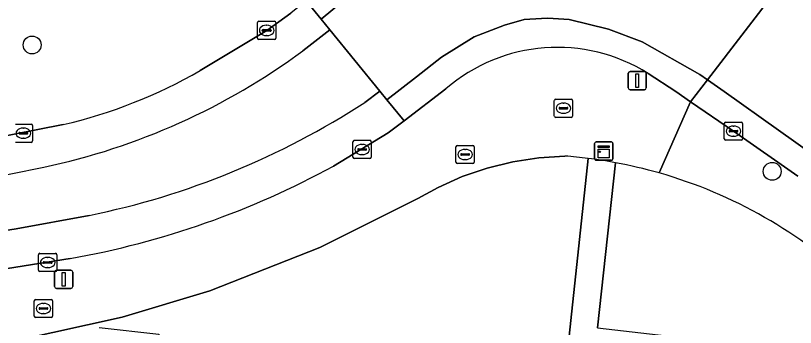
# Model space of a CAD drawing. Extents: x 162026 to 163502, y 387295 to 388169.
# Drawn here: x 162858.34 to 162900.96, y 387591.19 to 387608.26 of the extents above; entities that cross this region are included whole.
import ezdxf

# ---------------------------------------------------------------- set-up
doc = ezdxf.new("R2010")
doc.units = 0
for name, color, linetype in [('IMGEO_Boom', 7, 'Continuous'), ('IMGEO_Brandkraan', 7, 'Continuous'), ('IMGEO_Erf', 7, 'Continuous'), ('IMGEO_Fietspad_gesloten', 7, 'Continuous'), ('IMGEO_Fietspad_open', 7, 'Continuous'), ('IMGEO_Groenvoorziening', 7, 'Continuous'), ('IMGEO_Kast', 7, 'Continuous'), ('IMGEO_Kolk', 7, 'Continuous'), ('IMGEO_Lichtmast', 7, 'Continuous'), ('IMGEO_Rijbaan_lokaal_gesloten', 7, 'Continuous'), ('IMGEO_Rijbaan_lokaal_open', 7, 'Continuous'), ('IMGEO_Rioolput', 7, 'Continuous'), ('IMGEO_Voetpad_open', 7, 'Continuous')]:
    doc.layers.add(name, color=color, linetype=linetype)

msp = doc.modelspace()

# ---------------------------------------------------------------- linework, layer by layer
at = {"layer": 'IMGEO_Boom'}
for centre in [(162859.243, 387606.65), (162899.69, 387599.73)]:
    msp.add_circle(centre, 0.489, dxfattribs=at)
at = {"layer": 'IMGEO_Brandkraan'}
for p, q in [((162887.783, 387602.761), (162887.783, 387603.613)), ((162887.858, 387603.687), (162888.71, 387603.687)), ((162888.784, 387603.613), (162888.784, 387602.761)), ((162888.042, 387603.181), (162888.042, 387603.193)), ((162888.085, 387603.23), (162888.483, 387603.23)), ((162888.271, 387603.467), (162888.296, 387603.467)), ((162888.526, 387603.193), (162888.526, 387603.181)), ((162888.48, 387603.144), (162888.082, 387603.144)), ((162888.294, 387602.907), (162888.269, 387602.907)), ((162888.71, 387602.687), (162887.858, 387602.687))]:
    msp.add_line(p, q, dxfattribs=at)
for points in [[(162887.783, 387602.761), (162887.783, 387603.613)], [(162887.858, 387603.687), (162888.71, 387603.687)], [(162888.784, 387603.613), (162888.784, 387602.761)], [(162888.71, 387602.687), (162887.858, 387602.687)]]:
    msp.add_lwpolyline(points, dxfattribs=at)
for centre, radius, start, end in [((162887.86, 387603.611), 0.0765, 91.552, 178.448), ((162887.86, 387603.611), 0.0765, 91.552, 178.448), ((162888.708, 387603.611), 0.0765, 1.552, 88.448), ((162888.708, 387603.611), 0.0765, 1.552, 88.448), ((162888.082, 387603.19), 0.0403, 85.8775, 175.7526), ((162888.079, 387603.18), 0.0366, 178.938, 274.7102), ((162888.483, 387603.187), 0.043, 264.8664, 352.4533), ((162888.487, 387603.192), 0.0386, 1.7309, 96.639), ((162887.86, 387602.763), 0.0765, 181.552, 268.448), ((162887.86, 387602.763), 0.0765, 181.552, 268.448), ((162888.708, 387602.763), 0.0765, 271.552, 358.448), ((162888.708, 387602.763), 0.0765, 271.552, 358.448)]:
    msp.add_arc(centre, radius, start, end, dxfattribs=at)
for centre, major_axis, ratio, start_param, end_param in [((162888.27, 387603.187), (-0.387, 0.002), 0.722429, 4.712389, 7.853982), ((162888.295, 387603.187), (-0.39, 0.002), 0.717154, 1.570796, 4.712389)]:
    msp.add_ellipse(centre, major_axis=major_axis, ratio=ratio, start_param=start_param, end_param=end_param, dxfattribs=at)
at = {"layer": 'IMGEO_Erf'}
for points in [[(162888.362, 387600.569), (162886.928, 387600.477), (162885.507, 387600.258), (162884.112, 387599.913), (162882.753, 387599.444), (162881.441, 387598.856), (162880.329, 387598.24), (162874.962, 387595.569), (162868.954, 387593.201), (162864.169, 387591.759), (162856.563, 387590.064), (162840.199, 387587.429)], [(162862.911, 387591.188), (162866.171, 387590.825), (162866.035, 387589.603), (162871.258, 387589.021), (162876.59, 387588.427), (162876.727, 387589.65), (162879.758, 387589.313), (162882.879, 387588.965), (162882.743, 387587.743), (162888.22, 387587.133), (162889.628, 387600.441)], [(162891.134, 387600.205), (162890.143, 387591.171), (162894.403, 387590.683), (162896.825, 387590.406), (162896.742, 387588.922), (162898.388, 387588.745), (162900.063, 387588.565), (162900.226, 387590.014), (162902.648, 387589.757)]]:
    msp.add_lwpolyline(points, dxfattribs=at)
for centre, radius, start, end in [((162886.469, 387575.526), 25.115, 82.7751, 85.6783), ((162886.253, 387574.131), 26.526, 74.1079, 79.3977), ((162886.376, 387574.691), 25.955, 46.3723, 74.0302)]:
    msp.add_arc(centre, radius, start, end, dxfattribs=at)
at = {"layer": 'IMGEO_Fietspad_gesloten'}
for points in [[(162875.515, 387607.473), (162875.036, 387608.061), (162874.219, 387609.063), (162873.389, 387608.396), (162872.062, 387607.445), (162868.424, 387605.243)], [(162874.047, 387606.337), (162875.515, 387607.473)], [(162906.728, 387597.073), (162906.163, 387597.552), (162903.005, 387599.877), (162897.06, 387604.102), (162896.146, 387604.744), (162895.222, 387603.538), (162897.574, 387601.93), (162901.086, 387599.463)], [(162875.72, 387600.024), (162878.693, 387601.835), (162879.574, 387602.494), (162878.629, 387603.653), (162878.254, 387604.113), (162877.419, 387603.503)], [(162860.943, 387602.289), (162854.003, 387600.919), (162848.778, 387600.023), (162846.678, 387599.699), (162837.92, 387598.392), (162836.659, 387598.204), (162836.957, 387596.145), (162848.355, 387597.882)], [(162862.356, 387597.319), (162858.365, 387596.588), (162837.373, 387593.264), (162837.673, 387591.19), (162861.322, 387594.961)]]:
    msp.add_lwpolyline(points, dxfattribs=at)
for centre, radius, start, end in [((162852.296, 387635.73), 36.566, 281.9671, 306.5015), ((162854.622, 387629.247), 27.689, 283.1963, 299.8985), ((162853.633, 387640.003), 43.566, 281.5496, 303.0909), ((162814.796, 387817.07), 221.742, 278.70487, 281.73062), ((162853.051, 387641.485), 47.253, 280.0804, 298.6677)]:
    msp.add_arc(centre, radius, start, end, dxfattribs=at)
at = {"layer": 'IMGEO_Fietspad_open'}
for points in [[(162875.525, 387610.041), (162874.219, 387609.063), (162875.036, 387608.061), (162876.733, 387609.481), (162878.119, 387610.793), (162879.916, 387612.442), (162880.998, 387613.71), (162881.878, 387614.65), (162882.234, 387615.171), (162883.433, 387616.82), (162884.586, 387618.409)], [(162892.59, 387606.816), (162890.74, 387607.509), (162888.601, 387608.037), (162887.434, 387608.12), (162887.087, 387608.098), (162886.128, 387608.037), (162885.059, 387607.741), (162883.406, 387607.092), (162881.609, 387605.984), (162880.247, 387604.9), (162878.629, 387603.653), (162879.574, 387602.494), (162881.849, 387604.25)], [(162892.913, 387605.082), (162894.418, 387604.098), (162895.222, 387603.538), (162896.146, 387604.744), (162895.729, 387605.036), (162892.59, 387606.816)]]:
    msp.add_lwpolyline(points, dxfattribs=at)
msp.add_arc((162887.943, 387597.188), 9.328, 57.8079, 130.793, dxfattribs=at)
at = {"layer": 'IMGEO_Groenvoorziening'}
for points in [[(162868.424, 387605.243), (162872.062, 387607.445), (162873.389, 387608.396)], [(162853.959, 387601.174), (162854.003, 387600.919), (162860.943, 387602.289)]]:
    msp.add_lwpolyline(points, dxfattribs=at)
msp.add_arc((162854.622, 387629.247), 27.689, 283.1963, 299.8985, dxfattribs=at)
at = {"layer": 'IMGEO_Kast'}
for p, q in [((162889.987, 387600.414), (162889.987, 387601.255)), ((162889.987, 387601.255), (162889.987, 387600.414)), ((162890.062, 387601.339), (162890.903, 387601.339)), ((162890.903, 387601.339), (162890.062, 387601.339)), ((162890.987, 387601.264), (162890.987, 387600.423)), ((162890.987, 387600.423), (162890.987, 387601.264)), ((162890.912, 387600.339), (162890.071, 387600.339)), ((162890.071, 387600.339), (162890.912, 387600.339))]:
    msp.add_line(p, q, dxfattribs=at)
for points in [[(162890.182, 387601.129), (162890.782, 387601.129), (162890.782, 387601.044), (162890.182, 387601.044), (162890.182, 387601.129)], [(162890.182, 387600.954), (162890.782, 387600.954), (162890.782, 387600.465), (162890.182, 387600.465), (162890.182, 387600.954)]]:
    msp.add_lwpolyline(points, dxfattribs=at)
msp.add_circle((162890.266, 387600.803), 0.0377, dxfattribs=at)
for centre, start, end in [((162890.065, 387601.261), 92.4484, 184.2845), ((162890.065, 387601.261), 92.4484, 184.2845), ((162890.909, 387601.261), 2.4484, 94.2845), ((162890.909, 387601.261), 2.4484, 94.2845), ((162890.065, 387600.417), 182.4484, 274.2845), ((162890.065, 387600.417), 182.4484, 274.2845), ((162890.909, 387600.417), 272.4484, 4.2845), ((162890.909, 387600.417), 272.4484, 4.2845)]:
    msp.add_arc(centre, 0.0779, start, end, dxfattribs=at)
at = {"layer": 'IMGEO_Kolk'}
for p, q in [((162871.561, 387607.019), (162871.561, 387607.871)), ((162871.636, 387607.945), (162872.488, 387607.945)), ((162872.562, 387607.871), (162872.562, 387607.019)), ((162871.82, 387607.439), (162871.82, 387607.451)), ((162871.863, 387607.488), (162872.261, 387607.488)), ((162872.049, 387607.725), (162872.074, 387607.725)), ((162872.304, 387607.451), (162872.304, 387607.439)), ((162872.258, 387607.402), (162871.86, 387607.402)), ((162872.072, 387607.165), (162872.047, 387607.165)), ((162872.488, 387606.945), (162871.636, 387606.945)), ((162858.34, 387602.319), (162859.192, 387602.319)), ((162897.073, 387601.504), (162897.073, 387602.356)), ((162897.148, 387602.43), (162898, 387602.43)), ((162898.074, 387602.356), (162898.074, 387601.504)), ((162858.753, 387602.099), (162858.778, 387602.099)), ((162859.266, 387602.245), (162859.266, 387601.393)), ((162897.332, 387601.924), (162897.332, 387601.936)), ((162897.77, 387601.887), (162897.372, 387601.887)), ((162897.375, 387601.973), (162897.773, 387601.973)), ((162897.561, 387602.21), (162897.586, 387602.21)), ((162897.816, 387601.936), (162897.816, 387601.924)), ((162858.524, 387601.813), (162858.524, 387601.825)), ((162858.962, 387601.776), (162858.564, 387601.776)), ((162858.567, 387601.862), (162858.965, 387601.862)), ((162858.776, 387601.539), (162858.751, 387601.539)), ((162859.008, 387601.825), (162859.008, 387601.813)), ((162897.584, 387601.65), (162897.559, 387601.65)), ((162859.192, 387601.319), (162858.34, 387601.319)), ((162876.777, 387600.504), (162876.777, 387601.356)), ((162876.852, 387601.43), (162877.704, 387601.43)), ((162877.265, 387601.21), (162877.29, 387601.21)), ((162877.778, 387601.356), (162877.778, 387600.504)), ((162898, 387601.43), (162897.148, 387601.43)), ((162877.036, 387600.924), (162877.036, 387600.936)), ((162877.474, 387600.887), (162877.076, 387600.887)), ((162877.079, 387600.973), (162877.477, 387600.973)), ((162877.288, 387600.65), (162877.263, 387600.65)), ((162877.52, 387600.936), (162877.52, 387600.924)), ((162877.704, 387600.43), (162876.852, 387600.43)), ((162859.595, 387594.318), (162859.595, 387595.17)), ((162859.67, 387595.244), (162860.522, 387595.244)), ((162860.596, 387595.17), (162860.596, 387594.318)), ((162859.854, 387594.738), (162859.854, 387594.75)), ((162860.292, 387594.701), (162859.894, 387594.701)), ((162859.897, 387594.787), (162860.295, 387594.787)), ((162860.083, 387595.024), (162860.108, 387595.024)), ((162860.338, 387594.75), (162860.338, 387594.738)), ((162860.522, 387594.244), (162859.67, 387594.244)), ((162860.106, 387594.464), (162860.081, 387594.464))]:
    msp.add_line(p, q, dxfattribs=at)
for points in [[(162871.561, 387607.019), (162871.561, 387607.871)], [(162871.636, 387607.945), (162872.488, 387607.945)], [(162872.562, 387607.871), (162872.562, 387607.019)], [(162872.488, 387606.945), (162871.636, 387606.945)], [(162858.34, 387602.319), (162859.192, 387602.319)], [(162897.073, 387601.504), (162897.073, 387602.356)], [(162897.148, 387602.43), (162898, 387602.43)], [(162898.074, 387602.356), (162898.074, 387601.504)], [(162859.266, 387602.245), (162859.266, 387601.393)], [(162859.192, 387601.319), (162858.34, 387601.319)], [(162876.777, 387600.504), (162876.777, 387601.356)], [(162876.852, 387601.43), (162877.704, 387601.43)], [(162877.778, 387601.356), (162877.778, 387600.504)], [(162898, 387601.43), (162897.148, 387601.43)], [(162877.704, 387600.43), (162876.852, 387600.43)], [(162859.595, 387594.318), (162859.595, 387595.17)], [(162859.67, 387595.244), (162860.522, 387595.244)], [(162860.596, 387595.17), (162860.596, 387594.318)], [(162860.522, 387594.244), (162859.67, 387594.244)]]:
    msp.add_lwpolyline(points, dxfattribs=at)
for centre, radius, start, end in [((162871.638, 387607.869), 0.0765, 91.552, 178.448), ((162871.638, 387607.869), 0.0765, 91.552, 178.448), ((162872.486, 387607.869), 0.0765, 1.552, 88.448), ((162872.486, 387607.869), 0.0765, 1.552, 88.448), ((162871.86, 387607.448), 0.0403, 85.8775, 175.7526), ((162871.857, 387607.438), 0.0366, 178.938, 274.7102), ((162872.261, 387607.445), 0.043, 264.8664, 352.4533), ((162872.265, 387607.45), 0.0386, 1.7309, 96.639), ((162871.638, 387607.021), 0.0765, 181.552, 268.448), ((162871.638, 387607.021), 0.0765, 181.552, 268.448), ((162872.486, 387607.021), 0.0765, 271.552, 358.448), ((162872.486, 387607.021), 0.0765, 271.552, 358.448), ((162859.19, 387602.243), 0.0765, 1.552, 88.448), ((162859.19, 387602.243), 0.0765, 1.552, 88.448), ((162897.15, 387602.354), 0.0765, 91.552, 178.448), ((162897.15, 387602.354), 0.0765, 91.552, 178.448), ((162897.998, 387602.354), 0.0765, 1.552, 88.448), ((162897.998, 387602.354), 0.0765, 1.552, 88.448), ((162897.372, 387601.933), 0.0403, 85.8775, 175.7526), ((162897.369, 387601.923), 0.0366, 178.938, 274.7102), ((162897.773, 387601.93), 0.043, 264.8664, 352.4533), ((162897.777, 387601.935), 0.0386, 1.7309, 96.639), ((162858.564, 387601.822), 0.0403, 85.8775, 175.7526), ((162858.561, 387601.812), 0.0366, 178.938, 274.7102), ((162858.965, 387601.819), 0.043, 264.8664, 352.4533), ((162858.969, 387601.824), 0.0386, 1.7309, 96.639), ((162897.15, 387601.506), 0.0765, 181.552, 268.448), ((162897.15, 387601.506), 0.0765, 181.552, 268.448), ((162897.998, 387601.506), 0.0765, 271.552, 358.448), ((162897.998, 387601.506), 0.0765, 271.552, 358.448), ((162859.19, 387601.395), 0.0765, 271.552, 358.448), ((162859.19, 387601.395), 0.0765, 271.552, 358.448), ((162876.854, 387601.354), 0.0765, 91.552, 178.448), ((162876.854, 387601.354), 0.0765, 91.552, 178.448), ((162877.702, 387601.354), 0.0765, 1.552, 88.448), ((162877.702, 387601.354), 0.0765, 1.552, 88.448), ((162877.076, 387600.933), 0.0403, 85.8775, 175.7526), ((162877.073, 387600.923), 0.0366, 178.938, 274.7102), ((162877.477, 387600.93), 0.043, 264.8664, 352.4533), ((162877.481, 387600.935), 0.0386, 1.7309, 96.639), ((162876.854, 387600.506), 0.0765, 181.552, 268.448), ((162876.854, 387600.506), 0.0765, 181.552, 268.448), ((162877.702, 387600.506), 0.0765, 271.552, 358.448), ((162877.702, 387600.506), 0.0765, 271.552, 358.448), ((162859.672, 387595.168), 0.0765, 91.552, 178.448), ((162859.672, 387595.168), 0.0765, 91.552, 178.448), ((162860.52, 387595.168), 0.0765, 1.552, 88.448), ((162860.52, 387595.168), 0.0765, 1.552, 88.448), ((162859.894, 387594.747), 0.0403, 85.8775, 175.7526), ((162859.891, 387594.737), 0.0366, 178.938, 274.7102), ((162860.295, 387594.744), 0.043, 264.8664, 352.4533), ((162860.299, 387594.749), 0.0386, 1.7309, 96.639), ((162859.672, 387594.32), 0.0765, 181.552, 268.448), ((162859.672, 387594.32), 0.0765, 181.552, 268.448), ((162860.52, 387594.32), 0.0765, 271.552, 358.448), ((162860.52, 387594.32), 0.0765, 271.552, 358.448)]:
    msp.add_arc(centre, radius, start, end, dxfattribs=at)
for centre, major_axis, ratio, start_param, end_param in [((162872.048, 387607.445), (-0.387, 0.002), 0.722429, 4.712389, 7.853982), ((162872.073, 387607.445), (-0.39, 0.002), 0.717154, 1.570796, 4.712389), ((162858.752, 387601.819), (-0.387, 0.002), 0.722429, 4.712389, 7.853982), ((162858.777, 387601.819), (-0.39, 0.002), 0.717154, 1.570796, 4.712389), ((162897.56, 387601.93), (-0.387, 0.002), 0.722429, 4.712389, 7.853982), ((162897.585, 387601.93), (-0.39, 0.002), 0.717154, 1.570796, 4.712389), ((162877.264, 387600.93), (-0.387, 0.002), 0.722429, 4.712389, 7.853982), ((162877.289, 387600.93), (-0.39, 0.002), 0.717154, 1.570796, 4.712389), ((162860.082, 387594.744), (-0.387, 0.002), 0.722429, 4.712389, 7.853982), ((162860.107, 387594.744), (-0.39, 0.002), 0.717154, 1.570796, 4.712389)]:
    msp.add_ellipse(centre, major_axis=major_axis, ratio=ratio, start_param=start_param, end_param=end_param, dxfattribs=at)
at = {"layer": 'IMGEO_Lichtmast'}
for p, q in [((162891.819, 387604.297), (162891.819, 387605.097)), ((162891.819, 387605.097), (162891.819, 387604.297)), ((162891.919, 387605.197), (162892.709, 387605.197)), ((162892.709, 387605.197), (162891.919, 387605.197)), ((162892.809, 387605.097), (162892.809, 387604.297)), ((162892.809, 387604.297), (162892.809, 387605.097)), ((162892.709, 387604.197), (162891.919, 387604.197)), ((162891.919, 387604.197), (162892.709, 387604.197)), ((162860.47, 387593.42), (162860.47, 387594.22)), ((162860.47, 387594.22), (162860.47, 387593.42)), ((162860.57, 387594.32), (162861.36, 387594.32)), ((162861.36, 387594.32), (162860.57, 387594.32)), ((162861.46, 387594.22), (162861.46, 387593.42)), ((162861.46, 387593.42), (162861.46, 387594.22)), ((162861.36, 387593.32), (162860.57, 387593.32)), ((162860.57, 387593.32), (162861.36, 387593.32))]:
    msp.add_line(p, q, dxfattribs=at)
for points in [[(162892.239, 387605.072), (162892.389, 387605.072), (162892.389, 387604.322), (162892.239, 387604.322), (162892.239, 387605.072)], [(162860.89, 387594.195), (162861.04, 387594.195), (162861.04, 387593.445), (162860.89, 387593.445), (162860.89, 387594.195)]]:
    msp.add_lwpolyline(points, dxfattribs=at)
for centre, start, end in [((162891.919, 387605.097), 90, 180), ((162891.919, 387605.097), 90, 180), ((162892.709, 387605.097), 0, 90), ((162892.709, 387605.097), 360, 90), ((162891.919, 387604.297), 180, 270), ((162891.919, 387604.297), 180, 270), ((162892.709, 387604.297), 270, 0), ((162892.709, 387604.297), 270, 0), ((162860.57, 387594.22), 90, 180), ((162860.57, 387594.22), 90, 180), ((162861.36, 387594.22), 0, 90), ((162861.36, 387594.22), 360, 90), ((162860.57, 387593.42), 180, 270), ((162860.57, 387593.42), 180, 270), ((162861.36, 387593.42), 270, 0), ((162861.36, 387593.42), 270, 0)]:
    msp.add_arc(centre, 0.1, start, end, dxfattribs=at)
at = {"layer": 'IMGEO_Rijbaan_lokaal_gesloten'}
for points in [[(162878.254, 387604.113), (162875.515, 387607.473), (162874.047, 387606.337)], [(162877.419, 387603.503), (162878.254, 387604.113)], [(162848.355, 387597.882), (162836.957, 387596.145), (162837.373, 387593.264), (162858.365, 387596.588), (162862.356, 387597.319)]]:
    msp.add_lwpolyline(points, dxfattribs=at)
for centre, radius, start, end in [((162852.296, 387635.73), 36.566, 281.9671, 306.5015), ((162853.633, 387640.003), 43.566, 281.5496, 303.0909), ((162814.796, 387817.07), 221.742, 278.70487, 281.73062)]:
    msp.add_arc(centre, radius, start, end, dxfattribs=at)
at = {"layer": 'IMGEO_Rijbaan_lokaal_open'}
msp.add_lwpolyline([(162876.733, 387609.481), (162875.036, 387608.061), (162875.515, 387607.473), (162878.254, 387604.113), (162878.629, 387603.653), (162880.247, 387604.9), (162881.609, 387605.984), (162883.406, 387607.092), (162885.059, 387607.741), (162886.128, 387608.037), (162887.087, 387608.098), (162887.434, 387608.12), (162888.601, 387608.037), (162890.74, 387607.509), (162892.59, 387606.816), (162895.729, 387605.036), (162896.146, 387604.744), (162901.957, 387612.328)], dxfattribs=at)
msp.add_lwpolyline([(162913.363, 387602.323), (162910.926, 387604.688), (162906.716, 387608.373), (162905.583, 387609.366), (162901.957, 387612.328), (162896.146, 387604.744), (162897.06, 387604.102), (162903.005, 387599.877), (162906.163, 387597.552), (162906.728, 387597.073), (162910.854, 387593.581), (162913.827, 387590.967), (162916.652, 387588.203), (162918.624, 387585.947), (162923.434, 387590.442), (162919.219, 387595.841), (162916.756, 387598.638)], close=True, dxfattribs=at)
at = {"layer": 'IMGEO_Rioolput'}
for p, q in [((162882.407, 387600.229), (162882.407, 387601.081)), ((162882.482, 387601.155), (162883.334, 387601.155)), ((162883.408, 387601.081), (162883.408, 387600.229)), ((162882.666, 387600.649), (162882.666, 387600.661)), ((162883.104, 387600.612), (162882.706, 387600.612)), ((162882.709, 387600.698), (162883.107, 387600.698)), ((162882.895, 387600.935), (162882.92, 387600.935)), ((162883.15, 387600.661), (162883.15, 387600.649)), ((162882.918, 387600.375), (162882.893, 387600.375)), ((162883.334, 387600.155), (162882.482, 387600.155)), ((162859.361, 387591.799), (162859.361, 387592.651)), ((162859.436, 387592.725), (162860.288, 387592.725)), ((162860.362, 387592.651), (162860.362, 387591.799)), ((162859.62, 387592.219), (162859.62, 387592.231)), ((162860.058, 387592.182), (162859.66, 387592.182)), ((162859.663, 387592.268), (162860.061, 387592.268)), ((162859.849, 387592.505), (162859.874, 387592.505)), ((162860.104, 387592.231), (162860.104, 387592.219)), ((162860.288, 387591.725), (162859.436, 387591.725)), ((162859.872, 387591.945), (162859.847, 387591.945))]:
    msp.add_line(p, q, dxfattribs=at)
for points in [[(162882.407, 387600.229), (162882.407, 387601.081)], [(162882.482, 387601.155), (162883.334, 387601.155)], [(162883.408, 387601.081), (162883.408, 387600.229)], [(162883.334, 387600.155), (162882.482, 387600.155)], [(162859.361, 387591.799), (162859.361, 387592.651)], [(162859.436, 387592.725), (162860.288, 387592.725)], [(162860.362, 387592.651), (162860.362, 387591.799)], [(162860.288, 387591.725), (162859.436, 387591.725)]]:
    msp.add_lwpolyline(points, dxfattribs=at)
for centre, radius, start, end in [((162882.484, 387601.079), 0.0765, 91.552, 178.448), ((162882.484, 387601.079), 0.0765, 91.552, 178.448), ((162883.332, 387601.079), 0.0765, 1.552, 88.448), ((162883.332, 387601.079), 0.0765, 1.552, 88.448), ((162882.706, 387600.658), 0.0403, 85.8775, 175.7526), ((162882.703, 387600.648), 0.0366, 178.938, 274.7102), ((162883.107, 387600.655), 0.043, 264.8664, 352.4533), ((162883.111, 387600.66), 0.0386, 1.7309, 96.639), ((162882.484, 387600.231), 0.0765, 181.552, 268.448), ((162882.484, 387600.231), 0.0765, 181.552, 268.448), ((162883.332, 387600.231), 0.0765, 271.552, 358.448), ((162883.332, 387600.231), 0.0765, 271.552, 358.448), ((162859.438, 387592.649), 0.0765, 91.552, 178.448), ((162859.438, 387592.649), 0.0765, 91.552, 178.448), ((162860.286, 387592.649), 0.0765, 1.552, 88.448), ((162860.286, 387592.649), 0.0765, 1.552, 88.448), ((162859.66, 387592.228), 0.0403, 85.8775, 175.7526), ((162859.657, 387592.218), 0.0366, 178.938, 274.7102), ((162860.061, 387592.225), 0.043, 264.8664, 352.4533), ((162860.065, 387592.23), 0.0386, 1.7309, 96.639), ((162859.438, 387591.801), 0.0765, 181.552, 268.448), ((162859.438, 387591.801), 0.0765, 181.552, 268.448), ((162860.286, 387591.801), 0.0765, 271.552, 358.448), ((162860.286, 387591.801), 0.0765, 271.552, 358.448)]:
    msp.add_arc(centre, radius, start, end, dxfattribs=at)
for centre, major_axis, ratio, start_param, end_param in [((162882.894, 387600.655), (-0.387, 0.002), 0.722429, 4.712389, 7.853982), ((162882.919, 387600.655), (-0.39, 0.002), 0.717154, 1.570796, 4.712389), ((162859.848, 387592.225), (-0.387, 0.002), 0.722429, 4.712389, 7.853982), ((162859.873, 387592.225), (-0.39, 0.002), 0.717154, 1.570796, 4.712389)]:
    msp.add_ellipse(centre, major_axis=major_axis, ratio=ratio, start_param=start_param, end_param=end_param, dxfattribs=at)
at = {"layer": 'IMGEO_Voetpad_open'}
for points in [[(162895.222, 387603.538), (162894.418, 387604.098), (162892.913, 387605.082)], [(162881.849, 387604.25), (162879.574, 387602.494), (162878.693, 387601.835), (162875.72, 387600.024)], [(162893.517, 387599.644), (162895.222, 387603.538)], [(162901.086, 387599.463), (162897.574, 387601.93), (162895.222, 387603.538), (162893.517, 387599.644)], [(162832.063, 387586.145), (162833.061, 387586.236), (162834.05, 387586.315), (162840.199, 387587.429), (162856.563, 387590.064), (162864.169, 387591.759), (162868.954, 387593.201), (162874.962, 387595.569), (162880.329, 387598.24), (162881.441, 387598.856), (162882.753, 387599.444), (162884.112, 387599.913), (162885.507, 387600.258), (162886.928, 387600.477), (162888.362, 387600.569)], [(162889.628, 387600.441), (162888.22, 387587.133), (162887.504, 387580.7), (162886.446, 387571.52), (162882.178, 387571.981), (162877.867, 387572.448), (162873.571, 387572.913), (162872.766, 387573.011), (162868.703, 387536.738), (162869.657, 387535.686), (162873.65, 387571.887), (162911.123, 387567.685)], [(162890.143, 387591.171), (162891.134, 387600.205)], [(162861.322, 387594.961), (162837.673, 387591.19), (162835.708, 387590.89)]]:
    msp.add_lwpolyline(points, dxfattribs=at)
for centre, radius, start, end in [((162887.943, 387597.188), 9.328, 57.8079, 130.793), ((162886.469, 387575.526), 25.115, 82.7751, 85.6783), ((162886.359, 387574.654), 25.993, 79.4135, 82.7741), ((162886.359, 387574.654), 25.993, 79.4135, 82.7741), ((162886.253, 387574.131), 26.526, 74.1079, 79.3977), ((162853.051, 387641.485), 47.253, 280.0804, 298.6677), ((162886.376, 387574.691), 25.955, 46.3723, 74.0302)]:
    msp.add_arc(centre, radius, start, end, dxfattribs=at)

doc.saveas('drawing.dxf')
